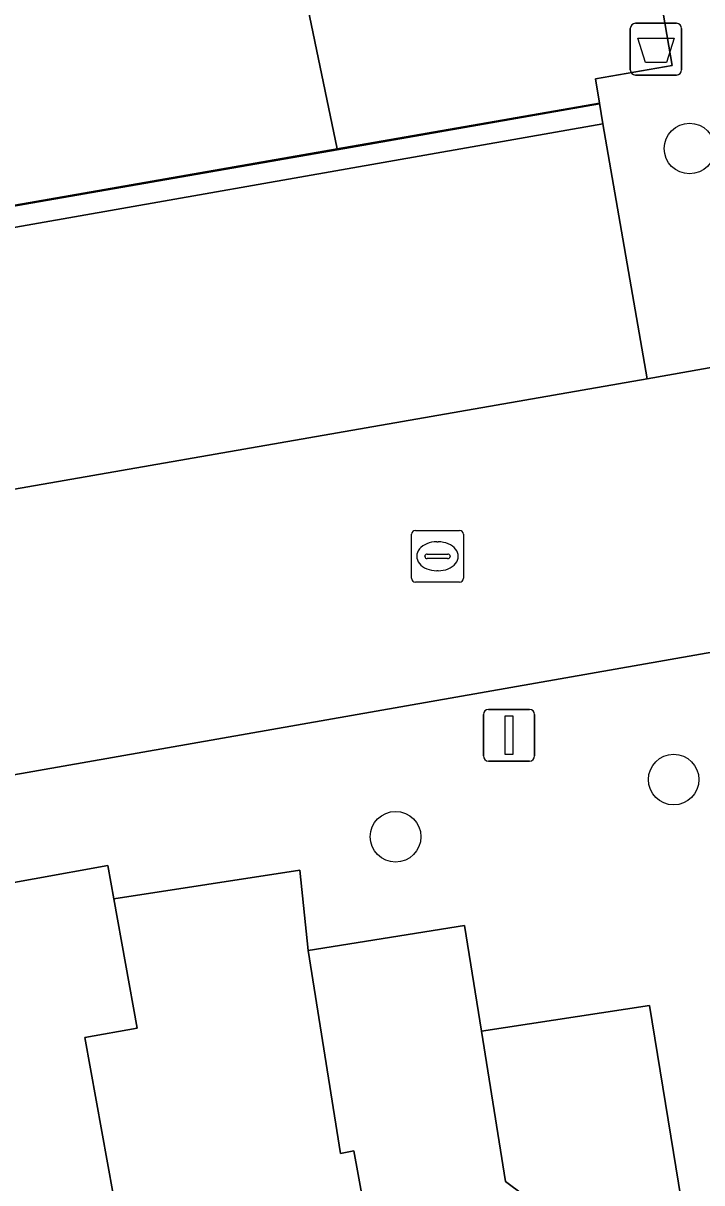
# Model space of a CAD drawing. Extents: x 157793 to 159380, y 380877 to 382313.
# Drawn here: x 158586.57 to 158599.69, y 381448 to 381470.42 of the extents above; entities that cross this region are included whole.
import ezdxf

# ---------------------------------------------------------------- set-up
doc = ezdxf.new("R2010")
doc.units = 0
for name, color, linetype in [('IMGEO_Afvalbak', 7, 'Continuous'), ('IMGEO_Boom', 7, 'Continuous'), ('IMGEO_Erf', 7, 'Continuous'), ('IMGEO_Groenvoorziening', 7, 'Continuous'), ('IMGEO_Haag', 7, 'Continuous'), ('IMGEO_Hek', 7, 'Continuous'), ('IMGEO_Kolk', 7, 'Continuous'), ('IMGEO_Lichtmast', 7, 'Continuous'), ('IMGEO_Pand', 7, 'Continuous'), ('IMGEO_Parkeervlak_open', 7, 'Continuous'), ('IMGEO_Rijbaan_lokaal_open', 7, 'Continuous'), ('IMGEO_Voetpad_open', 7, 'Continuous')]:
    doc.layers.add(name, color=color, linetype=linetype)

msp = doc.modelspace()

# ---------------------------------------------------------------- linework, layer by layer
at = {"layer": 'IMGEO_Afvalbak'}
for p, q in [((158598.408, 381470.416), (158599.198, 381470.416)), ((158599.198, 381470.416), (158598.408, 381470.416)), ((158598.308, 381469.516), (158598.308, 381470.316)), ((158598.308, 381470.316), (158598.308, 381469.516)), ((158599.298, 381470.316), (158599.298, 381469.516)), ((158599.298, 381469.516), (158599.298, 381470.316)), ((158599.198, 381469.416), (158598.408, 381469.416)), ((158598.408, 381469.416), (158599.198, 381469.416))]:
    msp.add_line(p, q, dxfattribs=at)
msp.add_lwpolyline([(158598.451, 381470.13), (158599.155, 381470.13), (158599.006, 381469.66), (158598.6, 381469.66), (158598.451, 381470.13)], dxfattribs=at)
for centre, start, end in [((158598.408, 381470.316), 90, 180), ((158598.408, 381470.316), 90, 180), ((158599.198, 381470.316), 0, 90), ((158599.198, 381470.316), 360, 90), ((158598.408, 381469.516), 180, 270), ((158598.408, 381469.516), 180, 270), ((158599.198, 381469.516), 270, 0), ((158599.198, 381469.516), 270, 0)]:
    msp.add_arc(centre, 0.1, start, end, dxfattribs=at)
at = {"layer": 'IMGEO_Boom'}
for centre in [(158599.453, 381467.994), (158599.146, 381455.794), (158593.771, 381454.688)]:
    msp.add_circle(centre, 0.489, dxfattribs=at)
at = {"layer": 'IMGEO_Erf'}
for points in [[(158592.081, 381452.488), (158591.924, 381454.042), (158588.327, 381453.485), (158588.778, 381450.99), (158587.764, 381450.806), (158588.311, 381447.781), (158588.669, 381445.803), (158592.911, 381446.57), (158592.829, 381447.024), (158593.241, 381447.098), (158592.967, 381448.614), (158592.706, 381448.567)], [(158595.894, 381448.022), (158597.692, 381446.684), (158597.942, 381445.151), (158599.653, 381445.465), (158598.682, 381451.428), (158595.429, 381450.932)]]:
    msp.add_lwpolyline(points, close=True, dxfattribs=at)
at = {"layer": 'IMGEO_Groenvoorziening'}
for points in [[(158580.369, 381485.218), (158579.849, 381484.126), (158572.353, 381482.962), (158564.472, 381481.566), (158565.718, 381474.503), (158566.308, 381471.158), (158567.085, 381466.757), (158566.368, 381466.635), (158566.541, 381465.631), (158583.831, 381468.646), (158584.161, 381466.508), (158592.642, 381467.987), (158591.977, 381471.188)], [(158591.977, 381471.188), (158592.642, 381467.987), (158597.712, 381468.874), (158597.637, 381469.342), (158599.12, 381469.601), (158598.585, 381472.71), (158597.678, 381477.974), (158595.212, 381477.356)]]:
    msp.add_lwpolyline(points, dxfattribs=at)
msp.add_lwpolyline([(158566.986, 381463.056), (158573.968, 381464.284), (158582.191, 381465.73), (158584.226, 381466.088), (158592.726, 381467.583), (158597.777, 381468.472), (158597.712, 381468.874), (158592.642, 381467.987), (158584.161, 381466.508), (158566.908, 381463.51)], close=True, dxfattribs=at)
at = {"layer": 'IMGEO_Haag'}
msp.add_lwpolyline([(158566.986, 381463.056), (158573.968, 381464.284), (158582.191, 381465.73), (158584.226, 381466.088), (158592.726, 381467.583), (158597.777, 381468.472), (158597.712, 381468.874), (158592.642, 381467.987), (158584.161, 381466.508), (158566.908, 381463.51)], close=True, dxfattribs=at)
at = {"layer": 'IMGEO_Hek'}
for points in [[(158592.644, 381467.971), (158597.714, 381468.858)], [(158584.163, 381466.492), (158592.644, 381467.971)]]:
    msp.add_lwpolyline(points, dxfattribs=at)
at = {"layer": 'IMGEO_Kolk'}
for p, q in [((158594.081, 381459.685), (158594.081, 381460.537)), ((158594.156, 381460.611), (158595.008, 381460.611)), ((158595.082, 381460.537), (158595.082, 381459.685)), ((158594.569, 381460.391), (158594.594, 381460.391)), ((158594.34, 381460.105), (158594.34, 381460.117)), ((158594.778, 381460.068), (158594.38, 381460.068)), ((158594.383, 381460.154), (158594.781, 381460.154)), ((158594.824, 381460.117), (158594.824, 381460.105)), ((158594.592, 381459.831), (158594.567, 381459.831)), ((158595.008, 381459.611), (158594.156, 381459.611))]:
    msp.add_line(p, q, dxfattribs=at)
for points in [[(158594.081, 381459.685), (158594.081, 381460.537)], [(158594.156, 381460.611), (158595.008, 381460.611)], [(158595.082, 381460.537), (158595.082, 381459.685)], [(158595.008, 381459.611), (158594.156, 381459.611)]]:
    msp.add_lwpolyline(points, dxfattribs=at)
for centre, radius, start, end in [((158594.158, 381460.535), 0.0765, 91.552, 178.448), ((158594.158, 381460.535), 0.0765, 91.552, 178.448), ((158595.006, 381460.535), 0.0765, 1.552, 88.448), ((158595.006, 381460.535), 0.0765, 1.552, 88.448), ((158594.38, 381460.114), 0.0403, 85.8775, 175.7526), ((158594.377, 381460.104), 0.0366, 178.938, 274.7102), ((158594.781, 381460.111), 0.043, 264.8664, 352.4533), ((158594.785, 381460.116), 0.0386, 1.7309, 96.639), ((158594.158, 381459.687), 0.0765, 181.552, 268.448), ((158594.158, 381459.687), 0.0765, 181.552, 268.448), ((158595.006, 381459.687), 0.0765, 271.552, 358.448), ((158595.006, 381459.687), 0.0765, 271.552, 358.448)]:
    msp.add_arc(centre, radius, start, end, dxfattribs=at)
for centre, major_axis, ratio, start_param, end_param in [((158594.568, 381460.111), (-0.387, 0.002), 0.722429, 4.712389, 7.853982), ((158594.593, 381460.111), (-0.39, 0.002), 0.717154, 1.570796, 4.712389)]:
    msp.add_ellipse(centre, major_axis=major_axis, ratio=ratio, start_param=start_param, end_param=end_param, dxfattribs=at)
at = {"layer": 'IMGEO_Lichtmast'}
for p, q in [((158595.568, 381457.151), (158596.358, 381457.151)), ((158596.358, 381457.151), (158595.568, 381457.151)), ((158595.468, 381456.251), (158595.468, 381457.051)), ((158595.468, 381457.051), (158595.468, 381456.251)), ((158596.458, 381457.051), (158596.458, 381456.251)), ((158596.458, 381456.251), (158596.458, 381457.051)), ((158596.358, 381456.151), (158595.568, 381456.151)), ((158595.568, 381456.151), (158596.358, 381456.151))]:
    msp.add_line(p, q, dxfattribs=at)
msp.add_lwpolyline([(158595.888, 381457.026), (158596.038, 381457.026), (158596.038, 381456.276), (158595.888, 381456.276), (158595.888, 381457.026)], dxfattribs=at)
for centre, start, end in [((158595.568, 381457.051), 90, 180), ((158595.568, 381457.051), 90, 180), ((158596.358, 381457.051), 0, 90), ((158596.358, 381457.051), 360, 90), ((158595.568, 381456.251), 180, 270), ((158595.568, 381456.251), 180, 270), ((158596.358, 381456.251), 270, 0), ((158596.358, 381456.251), 270, 0)]:
    msp.add_arc(centre, 0.1, start, end, dxfattribs=at)
at = {"layer": 'IMGEO_Pand'}
for points in [[(158588.311, 381447.781), (158587.764, 381450.806), (158588.778, 381450.99), (158588.327, 381453.485), (158588.21, 381454.132), (158583.933, 381453.359), (158583.725, 381453.321), (158584.296, 381450.165), (158585.315, 381450.35), (158585.859, 381447.342)], [(158597.692, 381446.684), (158595.894, 381448.022), (158595.429, 381450.932), (158595.104, 381452.97), (158592.081, 381452.488), (158592.706, 381448.567), (158592.967, 381448.614), (158593.241, 381447.098)]]:
    msp.add_lwpolyline(points, dxfattribs=at)
at = {"layer": 'IMGEO_Parkeervlak_open'}
msp.add_lwpolyline([(158597.777, 381468.472), (158592.726, 381467.583), (158584.226, 381466.088), (158582.191, 381465.73), (158573.968, 381464.284), (158566.986, 381463.056), (158566.237, 381462.923), (158567.042, 381458.033), (158598.635, 381463.543)], close=True, dxfattribs=at)
at = {"layer": 'IMGEO_Rijbaan_lokaal_open'}
msp.add_lwpolyline([(158607.562, 381465.127), (158598.635, 381463.543), (158567.042, 381458.033), (158568.057, 381452.661), (158568.498, 381452.739), (158613.778, 381460.701)], dxfattribs=at)
at = {"layer": 'IMGEO_Voetpad_open'}
msp.add_lwpolyline([(158598.863, 381499.98), (158597.737, 381499.781), (158597.394, 381499.721), (158597.658, 381498.295), (158598.019, 381496.34), (158598.831, 381491.913), (158599.191, 381489.946), (158595.719, 381489.356), (158596.095, 381487.171), (158597.251, 381480.457), (158597.628, 381478.269), (158597.678, 381477.974), (158598.585, 381472.71), (158599.12, 381469.601), (158597.637, 381469.342), (158597.712, 381468.874), (158597.777, 381468.472), (158598.635, 381463.543), (158607.562, 381465.127)], dxfattribs=at)
msp.add_lwpolyline([(158614.758, 381455.354), (158613.778, 381460.701), (158568.498, 381452.739), (158569.31, 381448.272), (158572.76, 381448.89), (158572.976, 381448.929), (158572.533, 381451.376), (158576.964, 381452.177), (158576.92, 381452.565), (158583.825, 381453.814), (158583.933, 381453.359), (158588.21, 381454.132), (158588.327, 381453.485), (158591.924, 381454.042), (158592.081, 381452.488), (158595.104, 381452.97), (158595.429, 381450.932), (158598.682, 381451.428), (158599.653, 381445.465), (158604.531, 381446.358), (158616.03, 381448.473)], close=True, dxfattribs=at)

doc.saveas('drawing.dxf')
